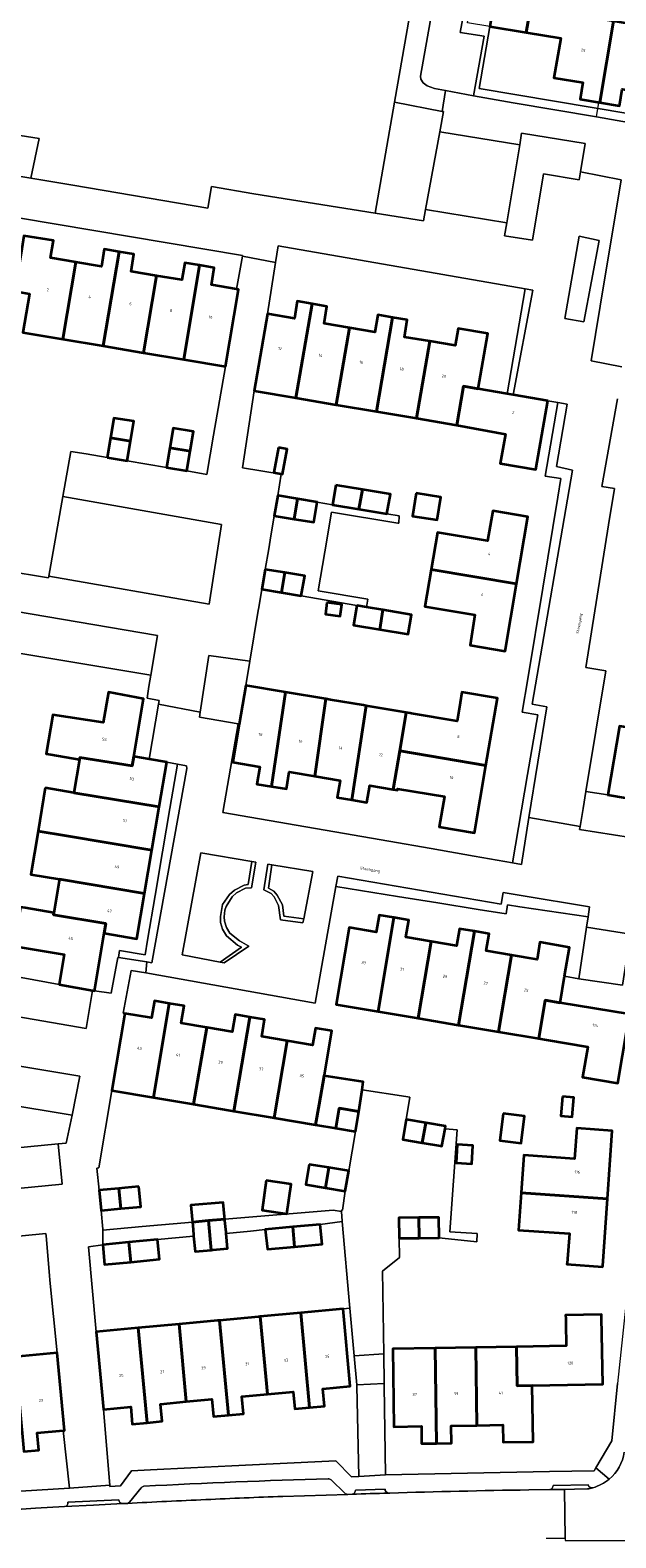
# Model space of a CAD drawing. Header units: metres. Extents: x 197700 to 204338, y 317132 to 325229.
# Tile 1017 of 1056: x 199291 to 199365, y 321498 to 321686. Entities that reach past the tile are written whole.
import ezdxf
from ezdxf.enums import TextEntityAlignment as Align

# ---------------------------------------------------------------- set-up
doc = ezdxf.new("R2010")
doc.units = ezdxf.units.M
for name, color, linetype, lineweight in [('B-WE-GR-BEPLANTING_CULTUUR_BODEMBEDEKKER-GV', 90, 'Continuous', 18), ('B-WE-GR-BEPLANTING_CULTUUR_HEESTERS-GV', 90, 'Continuous', 18), ('B-WE-GR-GROENVOORZIENING-GV', 80, 'Continuous', 18), ('B-WE-IE-TERREINAFSCHEIDING_KUNSTMATIG_HEKWERK-G', 20, 'IE-TERREINAFSCHEIDING-KUNSTMATIG', 18), ('B-WE-OG-BEBOUWING-GV', 7, 'Continuous', 35), ('B-WE-OG-BEBOUWING-T18', 10, 'Continuous', 18), ('B-WE-OG-TERREIN_ERF-GV', 7, 'Continuous', 18), ('B-WE-OG-TOPOGRAFIE-T18', 10, 'Continuous', 18), ('B-WE-VH-VERHARDING_ASFALT-GV', 252, 'Continuous', 18), ('B-WE-VH-VERHARDING_BETONSTRAATSTEEN-GV', 252, 'Continuous', 18), ('B-WE-VH-VERHARDING_TEGEL-GV', 252, 'Continuous', 18)]:
    doc.layers.add(name, color=color, linetype=linetype, lineweight=lineweight)
doc.styles.add('NLCS-ISO-M200-T18', font='NLCS-ISO.ttf', dxfattribs={"height": 0.36})
doc.linetypes.add('IE-TERREINAFSCHEIDING-KUNSTMATIG', pattern='A,4,[82,NLCS.SHX,S=0.75,R=90,X=0,Y=0],4,-2', length=10)

msp = doc.modelspace()

# ---------------------------------------------------------------- linework, layer by layer
at = {"layer": 'B-WE-GR-BEPLANTING_CULTUUR_BODEMBEDEKKER-GV'}
for points in [[(199342.645, 321673.396), (199343.104, 321675.907), (199342.935, 321675.939), (199336.987, 321677.074), (199334.572, 321663.215), (199340.608, 321662.255), (199340.867, 321663.673)], [(199351.003, 321662.011), (199350.73, 321660.378), (199354.212, 321659.821), (199355.621, 321668.151), (199360.047, 321667.393), (199360.217, 321668.397), (199360.814, 321671.931), (199352.874, 321673.201), (199352.633, 321671.759)], [(199360.649, 321649.645), (199362.58, 321659.814), (199360.046, 321660.348), (199358.274, 321650.04)]]:
    msp.add_lwpolyline(points, close=True, dxfattribs=at)
at = {"layer": 'B-WE-GR-BEPLANTING_CULTUUR_HEESTERS-GV'}
msp.add_lwpolyline([(199277.623, 321690.077), (199274.972, 321675.783), (199274.908, 321674.638), (199275.151, 321673.152), (199275.47, 321672.23), (199276.045, 321671.328), (199277.346, 321670.236), (199277.996, 321669.834), (199279.769, 321669.539), (199280.291, 321669.452), (199281.179, 321674.347), (199292.566, 321672.562), (199291.499, 321667.584), (199296.764, 321666.707), (199313.622, 321663.819), (199314.098, 321666.55), (199319.384, 321665.629), (199334.572, 321663.215), (199336.987, 321677.074), (199342.923, 321711.175)], dxfattribs=at)
for points in [[(199342.302, 321692.112), (199340.246, 321680.346), (199340.273, 321679.967), (199340.583, 321679.498), (199341.082, 321679.117), (199341.98, 321678.802), (199343.345, 321678.539), (199346.836, 321677.867), (199348.202, 321685.335), (199345.179, 321685.807), (199346.241, 321691.472)], [(199360.181, 321586.53), (199360.118, 321586.147), (199366.484, 321585.137), (199366.059, 321581.225), (199366.884, 321581.06), (199368.314, 321589.696), (199363.64, 321590.47), (199360.905, 321590.921), (199360.556, 321588.801)], [(199315.177, 321569.582), (199317.831, 321571.463), (199317.344, 321571.703), (199315.992, 321572.861), (199315.468, 321573.677), (199315.224, 321574.53), (199315.224, 321575.286), (199315.48, 321576.779), (199316.357, 321578.016), (199316.978, 321578.564), (199318.172, 321579.21), (199318.673, 321579.29), (199319.162, 321582.173), (199312.763, 321583.24), (199310.421, 321570.48)], [(199321.652, 321581.744), (199321.219, 321578.813), (199321.888, 321578.43), (199322.302, 321577.943), (199322.96, 321576.736), (199323.16, 321575.317), (199325.629, 321574.98), (199326.766, 321580.904)], [(199360.028, 321567.468), (199358.239, 321567.837), (199357.67, 321564.5), (199366.37, 321563.06), (199369.71, 321562.487), (199371.02, 321574.813), (199370.267, 321575.102), (199366.894, 321575.712), (199366.474, 321573.056), (199365.467, 321566.691)], [(199296.682, 321550.436), (199279.293, 321553.333), (199278.405, 321548.331), (199277.845, 321545.179), (199294.912, 321546.845), (199295.949, 321546.946)]]:
    msp.add_lwpolyline(points, close=True, dxfattribs=at)
at = {"layer": 'B-WE-GR-GROENVOORZIENING-GV'}
for points in [[(199315.177, 321569.582), (199315.694, 321569.485), (199318.772, 321571.582), (199317.617, 321572.237), (199316.384, 321573.216), (199315.977, 321573.893), (199315.708, 321574.714), (199315.667, 321575.227), (199315.778, 321576.053), (199315.935, 321576.548), (199316.676, 321577.733), (199317.221, 321578.23), (199318.36, 321578.808), (199319.09, 321578.869), (199319.662, 321582.09), (199319.162, 321582.173), (199318.673, 321579.29), (199318.172, 321579.21), (199316.978, 321578.564), (199316.357, 321578.016), (199315.48, 321576.779), (199315.224, 321575.286), (199315.224, 321574.53), (199315.468, 321573.677), (199315.992, 321572.861), (199317.344, 321571.703), (199317.831, 321571.463)], [(199321.652, 321581.744), (199321.153, 321581.826), (199320.648, 321578.593), (199321.563, 321578.158), (199321.931, 321577.736), (199322.464, 321576.652), (199322.731, 321574.874), (199325.533, 321574.481), (199325.629, 321574.98), (199323.16, 321575.317), (199322.96, 321576.736), (199322.302, 321577.943), (199321.888, 321578.43), (199321.219, 321578.813)]]:
    msp.add_lwpolyline(points, close=True, dxfattribs=at)
at = {"layer": 'B-WE-IE-TERREINAFSCHEIDING_KUNSTMATIG_HEKWERK-G'}
msp.add_lwpolyline([(199362.218, 321675.243), (199362.512, 321677.065)], dxfattribs=at)
at = {"layer": 'B-WE-OG-BEBOUWING-GV'}
for points in [[(199353.459, 321685.803), (199354.48, 321691.74), (199349.9, 321692.49), (199348.9, 321686.57)], [(199353.459, 321685.803), (199357.76, 321685.08), (199356.89, 321680.13), (199360.52, 321679.53), (199360.19, 321677.48), (199362.653, 321677.06), (199364.37, 321687.199), (199358.58, 321688.17), (199359.06, 321690.99), (199354.48, 321691.74)], [(199362.653, 321677.06), (199365.12, 321676.64), (199365.46, 321678.7), (199368.929, 321678.115), (199370.32, 321686.2), (199364.37, 321687.199)], [(199297.16, 321657.095), (199293.98, 321657.63), (199294.34, 321659.78), (199290.65, 321660.39), (199290.292, 321658.231), (199289.5, 321653.45), (199291.344, 321653.137), (199290.511, 321648.296), (199295.53, 321647.455)], [(199297.16, 321657.095), (199295.53, 321647.455), (199300.57, 321646.61), (199302.56, 321658.393), (199300.7, 321658.71), (199300.34, 321656.56)], [(199300.57, 321646.61), (199305.59, 321645.769), (199307.209, 321655.397), (199304.04, 321655.93), (199304.4, 321658.08), (199302.56, 321658.393)], [(199312.61, 321656.693), (199310.76, 321657), (199310.4, 321654.86), (199307.209, 321655.397), (199305.59, 321645.769), (199310.629, 321644.925)], [(199315.85, 321644.05), (199317.48, 321653.67), (199317.218, 321653.714), (199314.1, 321654.24), (199314.44, 321656.39), (199312.61, 321656.693), (199310.629, 321644.925)], [(199326.68, 321651.874), (199324.82, 321652.19), (199324.47, 321650.05), (199321.1, 321650.62), (199319.44, 321640.99), (199324.639, 321640.114)], [(199324.639, 321640.114), (199329.669, 321639.266), (199331.349, 321648.885), (199328.17, 321649.42), (199328.53, 321651.56), (199326.68, 321651.874)], [(199334.709, 321638.417), (199336.74, 321650.174), (199334.89, 321650.49), (199334.53, 321648.35), (199331.349, 321648.885), (199329.669, 321639.266)], [(199336.74, 321650.174), (199334.709, 321638.417), (199339.74, 321637.569), (199341.391, 321647.196), (199338.22, 321647.73), (199338.58, 321649.86)], [(199341.391, 321647.196), (199339.74, 321637.569), (199344.776, 321636.72), (199345.587, 321641.567), (199347.44, 321641.25), (199348.63, 321648.17), (199344.93, 321648.79), (199344.57, 321646.66)], [(199356.13, 321639.77), (199351.805, 321640.504), (199351.06, 321640.631), (199347.44, 321641.25), (199345.587, 321641.567), (199344.776, 321636.72), (199344.774, 321636.708), (199350.867, 321635.587), (199350.193, 321631.921), (199350.25, 321631.91), (199354.66, 321631.18)], [(199301.48, 321635.14), (199303.989, 321634.72), (199304.41, 321637.19), (199301.9, 321637.6)], [(199311.42, 321633.45), (199311.84, 321635.91), (199309.32, 321636.35), (199308.899, 321633.88)], [(199301.06, 321632.68), (199303.57, 321632.26), (199303.989, 321634.72), (199301.48, 321635.14)], [(199308.899, 321633.88), (199308.48, 321631.42), (199311, 321630.99), (199311.42, 321633.45)], [(199322.469, 321633.901), (199321.882, 321630.807), (199322.968, 321630.601), (199323.555, 321633.695)], [(199329.65, 321629.22), (199329.24, 321626.76), (199332.521, 321626.21), (199332.965, 321628.665)], [(199332.965, 321628.665), (199332.521, 321626.21), (199336.04, 321625.62), (199336.46, 321628.08)], [(199339.686, 321628.201), (199339.245, 321625.344), (199342.32, 321624.869), (199342.761, 321627.726)], [(199322.38, 321627.9), (199321.95, 321625.38), (199324.419, 321624.975), (199324.85, 321627.489)], [(199324.419, 321624.975), (199326.89, 321624.57), (199327.31, 321627.08), (199324.85, 321627.489)], [(199341.563, 321618.656), (199352.245, 321616.859), (199353.66, 321625.26), (199349.28, 321626.01), (199348.61, 321622.24), (199342.35, 321623.29)], [(199322.855, 321615.769), (199323.281, 321618.276), (199320.82, 321618.68), (199320.38, 321616.19)], [(199322.855, 321615.769), (199325.32, 321615.35), (199325.75, 321617.87), (199323.281, 321618.276)], [(199352.245, 321616.859), (199341.563, 321618.656), (199340.78, 321614.04), (199347.04, 321612.99), (199346.42, 321609.2), (199350.83, 321608.46)], [(199328.539, 321614.521), (199328.351, 321613.062), (199330.191, 321612.824), (199330.379, 321614.284)], [(199332.29, 321614.17), (199331.87, 321611.7), (199335.127, 321611.169), (199335.525, 321613.618), (199333.473, 321613.968)], [(199335.127, 321611.169), (199338.68, 321610.59), (199339.09, 321613.01), (199335.525, 321613.618)], [(199317.569, 321599.327), (199316.76, 321594.57), (199320.14, 321594), (199319.77, 321591.84), (199321.615, 321591.536), (199323.364, 321603.322), (199318.39, 321604.16)], [(199294.012, 321595.515), (199297.6, 321594.91), (199297.645, 321595.176), (199304.2, 321594.097), (199304.4, 321595.281), (199305.62, 321602.49), (199301.21, 321603.31), (199300.55, 321599.54), (199294.27, 321600.5), (199293.45, 321595.61)], [(199327.006, 321592.835), (199328.395, 321602.475), (199323.364, 321603.322), (199321.615, 321591.536), (199323.47, 321591.23), (199323.83, 321593.37)], [(199328.395, 321602.475), (199327.006, 321592.835), (199330.18, 321592.3), (199329.82, 321590.16), (199331.664, 321589.845), (199333.435, 321601.627), (199333.1, 321601.683), (199328.987, 321602.375)], [(199338.44, 321600.784), (199337.634, 321595.992), (199348.416, 321594.165), (199349.84, 321602.57), (199345.41, 321603.31), (199345.185, 321601.983), (199344.804, 321599.68), (199339.104, 321600.659), (199338.95, 321600.69), (199338.7, 321600.74)], [(199336.823, 321591.168), (199337.634, 321595.992), (199338.44, 321600.784), (199338.429, 321600.786), (199333.699, 321601.583), (199333.435, 321601.627), (199331.664, 321589.845), (199333.51, 321589.53), (199333.88, 321591.67)], [(199375.034, 321593.508), (199375.538, 321596.314), (199369.381, 321597.42), (199369.53, 321598.31), (199365.1, 321599.07), (199363.644, 321590.492), (199363.64, 321590.47), (199368.314, 321589.696), (199372.34, 321589.03), (199374.175, 321588.726)], [(199297.6, 321594.91), (199296.901, 321590.749), (199307.576, 321588.995), (199308.526, 321594.579), (199306.31, 321594.956), (199304.4, 321595.281), (199304.2, 321594.097), (199297.645, 321595.176)], [(199336.823, 321591.168), (199337.34, 321591.08), (199337.37, 321591.26), (199343.21, 321590.27), (199342.57, 321586.49), (199346.99, 321585.75), (199348.416, 321594.165), (199337.634, 321595.992)], [(199293.317, 321591.346), (199292.418, 321585.951), (199295.994, 321585.355), (199306.652, 321583.57), (199307.576, 321588.995), (199296.901, 321590.749)], [(199295.994, 321585.355), (199292.418, 321585.951), (199291.516, 321580.537), (199295.084, 321579.942), (199305.728, 321578.141), (199306.652, 321583.57)], [(199295.084, 321579.942), (199294.38, 321575.75), (199294.335, 321575.484), (199300.878, 321574.394), (199300.678, 321573.196), (199304.768, 321572.5), (199305.728, 321578.141)], [(199295.056, 321566.775), (199299.213, 321566.024), (199299.47, 321565.98), (199300.678, 321573.196), (199300.878, 321574.394), (199294.335, 321575.484), (199294.38, 321575.75), (199290.817, 321576.344), (199290.24, 321576.44), (199289.42, 321571.56), (199295.7, 321570.51)], [(199334.916, 321563.399), (199336.904, 321575.14), (199335.06, 321575.45), (199334.69, 321573.31), (199331.3, 321573.89), (199329.69, 321564.28)], [(199334.916, 321563.399), (199339.945, 321562.551), (199341.564, 321572.139), (199338.38, 321572.68), (199338.75, 321574.83), (199336.904, 321575.14)], [(199346.963, 321573.435), (199345.11, 321573.75), (199344.74, 321571.6), (199341.564, 321572.139), (199339.945, 321562.551), (199344.974, 321561.703)], [(199349.997, 321560.857), (199351.616, 321570.442), (199348.45, 321570.98), (199348.81, 321573.12), (199346.963, 321573.435), (199344.974, 321561.703)], [(199351.616, 321570.442), (199349.997, 321560.857), (199355.022, 321560.01), (199355.825, 321564.805), (199357.67, 321564.5), (199358.239, 321567.837), (199358.85, 321571.42), (199355.16, 321572.05), (199354.8, 321569.9)], [(199308.824, 321564.411), (199306.98, 321564.72), (199306.62, 321562.59), (199303.25, 321563.16), (199301.64, 321553.54), (199306.848, 321552.659)], [(199308.824, 321564.411), (199306.848, 321552.659), (199311.867, 321551.81), (199313.504, 321561.419), (199310.32, 321561.96), (199310.68, 321564.1)], [(199357.67, 321564.5), (199355.825, 321564.805), (199355.022, 321560.01), (199355.978, 321559.849), (199361.13, 321558.98), (199360.49, 321555.19), (199364.91, 321554.45), (199366.078, 321561.34), (199366.37, 321563.06)], [(199318.874, 321562.713), (199317.04, 321563.02), (199316.68, 321560.88), (199313.504, 321561.419), (199311.867, 321551.81), (199316.441, 321551.037), (199316.896, 321550.96)], [(199321.934, 321550.108), (199323.564, 321559.719), (199320.38, 321560.26), (199320.74, 321562.4), (199318.874, 321562.713), (199316.896, 321550.96)], [(199323.564, 321559.719), (199321.934, 321550.108), (199327.109, 321549.233), (199327.553, 321551.763), (199328.182, 321555.345), (199328.208, 321555.494), (199329.13, 321560.99), (199327.09, 321561.33), (199326.74, 321559.18)], [(199327.553, 321551.763), (199327.109, 321549.233), (199329.625, 321548.807), (199330.047, 321551.329), (199332.51, 321550.9), (199332.917, 321553.606), (199333.068, 321554.611), (199328.182, 321555.345)], [(199357.977, 321552.781), (199357.764, 321550.358), (199359.181, 321550.234), (199359.394, 321552.656)], [(199330.047, 321551.329), (199329.625, 321548.807), (199332.09, 321548.39), (199332.51, 321550.9)], [(199340.896, 321549.484), (199338.42, 321549.91), (199338, 321547.39), (199340.445, 321546.982)], [(199340.896, 321549.484), (199340.445, 321546.982), (199342.748, 321546.597), (199342.91, 321546.57), (199343.299, 321548.721), (199343.36, 321549.06)], [(199350.545, 321550.652), (199350.143, 321547.276), (199352.826, 321546.949), (199353.228, 321550.325)], [(199363.6, 321539.989), (199364.2, 321548.49), (199359.77, 321548.81), (199359.49, 321544.99), (199353.15, 321545.44), (199352.824, 321540.739)], [(199344.821, 321546.767), (199344.691, 321544.482), (199346.662, 321544.37), (199346.791, 321546.655)], [(199326.31, 321544.29), (199325.9, 321541.77), (199328.349, 321541.363), (199328.776, 321543.881)], [(199330.83, 321540.95), (199331.25, 321543.47), (199328.776, 321543.881), (199328.349, 321541.363)], [(199305.032, 321541.524), (199303.251, 321541.356), (199302.531, 321541.288), (199302.778, 321538.754), (199305.262, 321538.994)], [(199320.955, 321542.258), (199320.425, 321538.56), (199323.511, 321538.118), (199324.041, 321541.816)], [(199302.778, 321538.754), (199302.531, 321541.288), (199300.05, 321541.054), (199300.29, 321538.514)], [(199363.6, 321539.989), (199352.824, 321540.739), (199352.5, 321536.06), (199358.84, 321535.63), (199358.55, 321531.933), (199358.54, 321531.81), (199363, 321531.48), (199363.01, 321531.62)], [(199315.736, 321537.764), (199315.573, 321539.543), (199311.515, 321539.17), (199311.679, 321537.391), (199311.708, 321537.079), (199313.737, 321537.265), (199315.765, 321537.451)], [(199311.708, 321537.079), (199311.791, 321536.165), (199311.858, 321535.436), (199311.87, 321535.304), (199312.046, 321533.393), (199314.075, 321533.579), (199313.737, 321537.265)], [(199315.848, 321536.541), (199315.782, 321537.262), (199315.765, 321537.451), (199313.737, 321537.265), (199314.075, 321533.579), (199314.283, 321533.598), (199316.103, 321533.765), (199315.931, 321535.63), (199315.915, 321535.808)], [(199324.282, 321536.467), (199320.82, 321536.14), (199321.09, 321533.68), (199324.488, 321533.997)], [(199324.488, 321533.997), (199327.95, 321534.32), (199327.7, 321536.79), (199324.282, 321536.467)], [(199340.05, 321535.08), (199340.01, 321537.63), (199337.51, 321537.6), (199337.55, 321535.05)], [(199342.522, 321535.11), (199342.55, 321535.11), (199342.51, 321537.66), (199342.468, 321537.659), (199340.01, 321537.63), (199340.05, 321535.08)], [(199300.51, 321534.23), (199300.73, 321531.77), (199304, 321532.079), (199303.782, 321534.545)], [(199303.782, 321534.545), (199304, 321532.079), (199307.61, 321532.42), (199307.37, 321534.89)], [(199310.939, 321514.629), (199314.16, 321514.93), (199314.36, 321512.77), (199316.219, 321512.944), (199315.11, 321524.79), (199314.867, 321524.767), (199310.04, 321524.313)], [(199321.099, 321515.57), (199320.2, 321525.268), (199319.959, 321525.245), (199315.11, 321524.79), (199316.219, 321512.944), (199318.09, 321513.12), (199317.89, 321515.27)], [(199320.2, 321525.268), (199321.099, 321515.57), (199324.3, 321515.87), (199324.51, 321513.71), (199326.37, 321513.885), (199325.28, 321525.745)], [(199325.28, 321525.745), (199326.37, 321513.885), (199328.23, 321514.06), (199328.03, 321516.22), (199331.45, 321516.54), (199330.55, 321526.24)], [(199352.25, 321521.491), (199352.33, 321516.598), (199354.2, 321516.63), (199363.009, 321516.818), (199362.867, 321525.084), (199362.86, 321525.5), (199358.37, 321525.44), (199358.378, 321525.002), (199358.385, 321524.622), (199358.388, 321524.449), (199358.44, 321521.6)], [(199306.069, 321511.99), (199304.95, 321523.835), (199299.68, 321523.34), (199300.59, 321513.66), (199304, 321513.98), (199304.2, 321511.81)], [(199304.95, 321523.835), (199306.069, 321511.99), (199307.93, 321512.17), (199307.73, 321514.33), (199310.939, 321514.629), (199310.04, 321524.313)], [(199295.563, 321511.005), (199295.73, 321511.02), (199294.82, 321520.71), (199289.56, 321520.215), (199290.659, 321508.375), (199292.52, 321508.55), (199292.32, 321510.71)], [(199342.06, 321521.313), (199336.76, 321521.22), (199336.91, 321511.49), (199340.34, 321511.54), (199340.37, 321509.38), (199342.24, 321509.41)], [(199347.29, 321511.66), (199347.16, 321521.402), (199342.06, 321521.313), (199342.24, 321509.41), (199344.11, 321509.44), (199344.07, 321511.61)], [(199347.16, 321521.402), (199347.29, 321511.66), (199350.52, 321511.71), (199350.56, 321509.55), (199354.3, 321509.62), (199354.2, 321516.63), (199352.33, 321516.598), (199352.25, 321521.491)]]:
    msp.add_lwpolyline(points, close=True, dxfattribs=at)
at = {"layer": 'B-WE-OG-TERREIN_ERF-GV'}
for points in [[(199408.477, 321667.512), (199408.616, 321667.489), (199408.776, 321668.49), (199347.58, 321678.81), (199348.9, 321686.57), (199346.11, 321687.02), (199347.14, 321694), (199343.86, 321694.53), (199348.47, 321721.32), (199348.272, 321721.365), (199347.441, 321721.528), (199342.302, 321692.112), (199346.241, 321691.472), (199345.179, 321685.807), (199348.202, 321685.335), (199346.836, 321677.867), (199351.81, 321676.998), (199362.218, 321675.243), (199368.11, 321674.227), (199380.016, 321672.237)], [(199290.292, 321658.231), (199290.65, 321660.39), (199294.34, 321659.78), (199293.98, 321657.63), (199297.16, 321657.095), (199300.34, 321656.56), (199300.7, 321658.71), (199302.56, 321658.393), (199304.4, 321658.08), (199304.04, 321655.93), (199307.209, 321655.397), (199310.4, 321654.86), (199310.76, 321657), (199312.61, 321656.693), (199314.44, 321656.39), (199314.1, 321654.24), (199317.218, 321653.714), (199317.977, 321657.824), (199317.996, 321657.928), (199289.984, 321662.634), (199289.29, 321658.39)], [(199347.44, 321641.25), (199351.06, 321640.631), (199353.302, 321653.752), (199322.449, 321659.135), (199322.115, 321657.029), (199321.1, 321650.62), (199324.47, 321650.05), (199324.82, 321652.19), (199326.68, 321651.874), (199328.53, 321651.56), (199328.17, 321649.42), (199331.349, 321648.885), (199334.53, 321648.35), (199334.89, 321650.49), (199336.74, 321650.174), (199338.58, 321649.86), (199338.22, 321647.73), (199341.391, 321647.196), (199344.57, 321646.66), (199344.93, 321648.79), (199348.63, 321648.17)], [(199351.06, 321640.631), (199351.805, 321640.504), (199354.275, 321653.582), (199353.302, 321653.752)], [(199315.506, 321588.266), (199325.909, 321586.483), (199330.735, 321585.655), (199336.287, 321584.703), (199341.564, 321583.776), (199346.939, 321582.831), (199351.729, 321581.989), (199353.625, 321593.047), (199354.9, 321600.48), (199352.94, 321600.82), (199353.631, 321604.977), (199355.513, 321616.309), (199357.403, 321627.688), (199357.79, 321630.02), (199355.83, 321630.33), (199357.417, 321639.552), (199356.13, 321639.77), (199354.66, 321631.18), (199350.25, 321631.91), (199350.193, 321631.921), (199350.867, 321635.587), (199344.774, 321636.708), (199344.776, 321636.72), (199339.74, 321637.569), (199334.709, 321638.417), (199329.669, 321639.266), (199324.639, 321640.114), (199319.44, 321640.99), (199317.989, 321631.356), (199322.802, 321630.565), (199322.38, 321627.9), (199324.85, 321627.489), (199327.31, 321627.08), (199329.24, 321626.76), (199329.65, 321629.22), (199332.965, 321628.665), (199336.46, 321628.08), (199336.04, 321625.62), (199337.569, 321625.364), (199337.5, 321624.469), (199337.405, 321624.466), (199329.121, 321625.833), (199328.288, 321620.889), (199327.444, 321616.011), (199333.641, 321614.957), (199333.473, 321613.968), (199335.525, 321613.618), (199339.09, 321613.01), (199338.68, 321610.59), (199335.127, 321611.169), (199331.87, 321611.7), (199332.29, 321614.17), (199325.32, 321615.35), (199322.855, 321615.769), (199320.38, 321616.19), (199320, 321613.892), (199319.944, 321613.552), (199318.891, 321607.186), (199318.39, 321604.16), (199323.364, 321603.322), (199328.395, 321602.475), (199328.987, 321602.375), (199333.1, 321601.683), (199333.435, 321601.627), (199333.699, 321601.583), (199338.429, 321600.786), (199338.44, 321600.784), (199338.7, 321600.74), (199338.95, 321600.69), (199339.104, 321600.659), (199344.804, 321599.68), (199345.185, 321601.983), (199345.41, 321603.31), (199349.84, 321602.57), (199348.416, 321594.165), (199346.99, 321585.75), (199342.57, 321586.49), (199343.21, 321590.27), (199337.37, 321591.26), (199337.34, 321591.08), (199336.823, 321591.168), (199333.88, 321591.67), (199333.51, 321589.53), (199331.664, 321589.845), (199329.82, 321590.16), (199330.18, 321592.3), (199327.006, 321592.835), (199323.83, 321593.37), (199323.47, 321591.23), (199321.615, 321591.536), (199319.77, 321591.84), (199320.14, 321594), (199316.76, 321594.57), (199317.569, 321599.327), (199317.428, 321599.352)], [(199351.729, 321581.989), (199352.841, 321581.794), (199353.784, 321587.659), (199356.007, 321601.491), (199354.173, 321601.847), (199359.242, 321631.1), (199357.243, 321631.545), (199358.583, 321639.354), (199357.417, 321639.552), (199355.83, 321630.33), (199357.79, 321630.02), (199357.403, 321627.688), (199355.513, 321616.309), (199353.631, 321604.977), (199352.94, 321600.82), (199354.9, 321600.48), (199353.625, 321593.047)], [(199322.469, 321633.901), (199323.555, 321633.695), (199322.968, 321630.601), (199321.882, 321630.807)], [(199339.686, 321628.201), (199342.761, 321627.726), (199342.32, 321624.869), (199339.245, 321625.344)], [(199350.83, 321608.46), (199346.42, 321609.2), (199347.04, 321612.99), (199340.78, 321614.04), (199341.563, 321618.656), (199342.35, 321623.29), (199348.61, 321622.24), (199349.28, 321626.01), (199353.66, 321625.26), (199352.245, 321616.859)], [(199328.539, 321614.521), (199330.379, 321614.284), (199330.191, 321612.824), (199328.351, 321613.062)], [(199305.8, 321570.5), (199306.109, 321572.32), (199307.061, 321577.916), (199307.984, 321583.347), (199308.907, 321588.776), (199309.849, 321594.314), (199308.526, 321594.579), (199307.576, 321588.995), (199306.652, 321583.57), (199305.728, 321578.141), (199304.768, 321572.5), (199300.678, 321573.196), (199299.47, 321565.98), (199301.554, 321565.704), (199302.374, 321570.163), (199302.464, 321570.149), (199302.61, 321571.03)], [(199306.109, 321572.32), (199305.8, 321570.5), (199302.61, 321571.03), (199302.464, 321570.149), (199306.016, 321569.592), (199306.634, 321569.495), (199311.002, 321593.765), (199310.955, 321594.101), (199309.849, 321594.314), (199308.907, 321588.776), (199307.984, 321583.347), (199307.061, 321577.916)], [(199361.184, 321575.228), (199361.373, 321576.502), (199352.813, 321577.924), (199350.547, 321578.3), (199350.322, 321576.811), (199329.886, 321580.336), (199329.651, 321579.02), (199337.351, 321577.782), (199342.38, 321576.974), (199347.425, 321576.163), (199350.93, 321575.6), (199351.12, 321576.74), (199352.639, 321576.498)], [(199301.64, 321553.54), (199300.001, 321543.855), (199299.75, 321543.83), (199300.05, 321541.054), (199302.531, 321541.288), (199303.251, 321541.356), (199305.032, 321541.524), (199305.262, 321538.994), (199302.778, 321538.754), (199300.29, 321538.514), (199300.518, 321536.198), (199300.517, 321536.044), (199305.445, 321536.506), (199311.708, 321537.079), (199311.679, 321537.391), (199311.515, 321539.17), (199315.573, 321539.543), (199315.736, 321537.764), (199315.765, 321537.451), (199329.309, 321538.566), (199330.356, 321538.393), (199330.344, 321538.573), (199330.496, 321538.547), (199330.83, 321540.95), (199328.349, 321541.363), (199325.9, 321541.77), (199326.31, 321544.29), (199328.776, 321543.881), (199331.25, 321543.47), (199331.67, 321545.93), (199332.09, 321548.39), (199329.625, 321548.807), (199327.109, 321549.233), (199321.934, 321550.108), (199316.896, 321550.96), (199316.441, 321551.037), (199311.867, 321551.81), (199306.848, 321552.659)], [(199357.977, 321552.781), (199359.394, 321552.656), (199359.181, 321550.234), (199357.764, 321550.358)], [(199350.545, 321550.652), (199353.228, 321550.325), (199352.826, 321546.949), (199350.143, 321547.276)], [(199358.55, 321531.933), (199358.84, 321535.63), (199352.5, 321536.06), (199352.824, 321540.739), (199353.15, 321545.44), (199359.49, 321544.99), (199359.77, 321548.81), (199364.2, 321548.49), (199363.6, 321539.989), (199363.01, 321531.62), (199363, 321531.48), (199358.54, 321531.81)], [(199344.821, 321546.767), (199346.791, 321546.655), (199346.662, 321544.37), (199344.691, 321544.482)], [(199320.955, 321542.258), (199324.041, 321541.816), (199323.511, 321538.118), (199320.425, 321538.56)], [(199300.51, 321534.23), (199298.709, 321533.986), (199299.68, 321523.34), (199304.95, 321523.835), (199310.04, 321524.313), (199314.867, 321524.767), (199315.11, 321524.79), (199319.959, 321525.245), (199320.2, 321525.268), (199325.28, 321525.745), (199330.55, 321526.24), (199331.408, 321526.307), (199330.44, 321537.135), (199327.7, 321536.79), (199327.95, 321534.32), (199324.488, 321533.997), (199321.09, 321533.68), (199320.82, 321536.14), (199318.978, 321535.959), (199315.931, 321535.63), (199316.103, 321533.765), (199314.283, 321533.598), (199314.075, 321533.579), (199312.046, 321533.393), (199311.87, 321535.304), (199307.37, 321534.89), (199307.61, 321532.42), (199304, 321532.079), (199300.73, 321531.77)], [(199332.514, 321505.261), (199332.279, 321516.553), (199332.262, 321516.746), (199331.938, 321520.371), (199331.408, 321526.307), (199330.55, 321526.24), (199331.45, 321516.54), (199328.03, 321516.22), (199328.23, 321514.06), (199326.37, 321513.885), (199324.51, 321513.71), (199324.3, 321515.87), (199321.099, 321515.57), (199317.89, 321515.27), (199318.09, 321513.12), (199316.219, 321512.944), (199314.36, 321512.77), (199314.16, 321514.93), (199310.939, 321514.629), (199307.73, 321514.33), (199307.93, 321512.17), (199306.069, 321511.99), (199304.2, 321511.81), (199304, 321513.98), (199300.59, 321513.66), (199301.373, 321504.166), (199301.387, 321504.007), (199302.733, 321504.114), (199304.117, 321505.976), (199306.463, 321506.091), (199311.536, 321506.34), (199316.642, 321506.591), (199321.828, 321506.845), (199329.645, 321507.228), (199331.599, 321505.221)], [(199347.29, 321511.66), (199344.07, 321511.61), (199344.11, 321509.44), (199342.24, 321509.41), (199340.37, 321509.38), (199340.34, 321511.54), (199336.91, 321511.49), (199336.76, 321521.22), (199342.06, 321521.313), (199347.16, 321521.402), (199352.25, 321521.491), (199358.44, 321521.6), (199358.388, 321524.449), (199358.385, 321524.622), (199358.378, 321525.002), (199358.37, 321525.44), (199362.86, 321525.5), (199362.867, 321525.084), (199363.009, 321516.818), (199354.2, 321516.63), (199354.3, 321509.62), (199350.56, 321509.55), (199350.52, 321511.71)]]:
    msp.add_lwpolyline(points, close=True, dxfattribs=at)
for points in [[(199348.9, 321686.57), (199347.58, 321678.81), (199408.776, 321668.49), (199409.401, 321672.413), (199419.634, 321670.713), (199420.563, 321675.793), (199420.61, 321676.229), (199421.152, 321679.517), (199421.603, 321682.256), (199426.822, 321681.372), (199430.021, 321703.275)], [(199365.12, 321676.64), (199362.653, 321677.06), (199360.19, 321677.48), (199360.52, 321679.53), (199356.89, 321680.13), (199357.76, 321685.08), (199353.459, 321685.803), (199348.9, 321686.57)], [(199365.328, 321667.375), (199364.195, 321660.604), (199363.24, 321654.897), (199361.545, 321644.761), (199365.419, 321644.008)], [(199288.201, 321618.525), (199293.738, 321617.605), (199293.779, 321617.841), (199295.53, 321627.793), (199296.519, 321633.41), (199298.439, 321633.114), (199301.06, 321632.68), (199301.48, 321635.14), (199301.9, 321637.6), (199304.41, 321637.19), (199303.989, 321634.72), (199303.57, 321632.26), (199306.025, 321631.84), (199308.48, 321631.42), (199308.899, 321633.88), (199309.32, 321636.35), (199311.84, 321635.91), (199311.42, 321633.45), (199311, 321630.99), (199313.509, 321630.555), (199314.362, 321635.472), (199315.85, 321644.05), (199310.629, 321644.925), (199305.59, 321645.769), (199300.57, 321646.61), (199295.53, 321647.455), (199290.511, 321648.296)], [(199364.838, 321639.997), (199362.919, 321629.04), (199364.469, 321628.796), (199363.739, 321624.252), (199360.894, 321606.416), (199363.39, 321605.994), (199360.905, 321590.921), (199363.64, 321590.47), (199363.644, 321590.492), (199365.1, 321599.07)], [(199290.817, 321576.344), (199294.38, 321575.75), (199295.084, 321579.942), (199291.516, 321580.537), (199292.418, 321585.951), (199293.317, 321591.346), (199296.901, 321590.749), (199297.6, 321594.91), (199294.012, 321595.515), (199293.45, 321595.61), (199294.27, 321600.5), (199300.55, 321599.54), (199301.21, 321603.31), (199305.62, 321602.49), (199304.4, 321595.281), (199306.31, 321594.956), (199307.472, 321601.842), (199307.544, 321602.269), (199306.043, 321602.561), (199306.287, 321604.026), (199306.524, 321605.447), (199286.736, 321608.75)], [(199364.91, 321554.45), (199360.49, 321555.19), (199361.13, 321558.98), (199355.978, 321559.849), (199355.022, 321560.01), (199349.997, 321560.857), (199344.974, 321561.703), (199339.945, 321562.551), (199334.916, 321563.399), (199329.69, 321564.28), (199331.3, 321573.89), (199334.69, 321573.31), (199335.06, 321575.45), (199336.904, 321575.14), (199338.75, 321574.83), (199338.38, 321572.68), (199341.564, 321572.139), (199344.74, 321571.6), (199345.11, 321573.75), (199346.963, 321573.435), (199348.81, 321573.12), (199348.45, 321570.98), (199351.616, 321570.442), (199354.8, 321569.9), (199355.16, 321572.05), (199358.85, 321571.42), (199358.239, 321567.837), (199360.028, 321567.468), (199360.994, 321573.954), (199361.184, 321575.228), (199352.639, 321576.498), (199351.12, 321576.74), (199350.93, 321575.6), (199347.425, 321576.163), (199342.38, 321576.974), (199337.351, 321577.782), (199329.651, 321579.02), (199327.047, 321564.429), (199305.891, 321568.221), (199304.07, 321568.547), (199303.067, 321563.191), (199303.25, 321563.16), (199306.62, 321562.59), (199306.98, 321564.72), (199308.824, 321564.411), (199310.68, 321564.1), (199310.32, 321561.96), (199313.504, 321561.419), (199316.68, 321560.88), (199317.04, 321563.02), (199318.874, 321562.713), (199320.74, 321562.4), (199320.38, 321560.26), (199323.564, 321559.719), (199326.74, 321559.18), (199327.09, 321561.33), (199329.13, 321560.99), (199328.208, 321555.494), (199328.182, 321555.345), (199333.068, 321554.611), (199332.917, 321553.606), (199338.378, 321552.785), (199338.902, 321552.688), (199338.42, 321549.91), (199340.896, 321549.484), (199343.36, 321549.06), (199343.299, 321548.721), (199344.805, 321548.614), (199343.916, 321535.844), (199347.3, 321535.645), (199347.259, 321534.614), (199342.944, 321535.077), (199342.55, 321535.11), (199342.522, 321535.11), (199340.05, 321535.08), (199337.55, 321535.05), (199337.599, 321532.626), (199335.469, 321530.95), (199335.632, 321520.587), (199335.689, 321516.896), (199335.694, 321516.607), (199335.869, 321505.455), (199356.362, 321505.897), (199361.944, 321505.959), (199362.163, 321506.332), (199364.146, 321509.706), (199364.842, 321516.881)], [(199281.892, 321569.209), (199295.056, 321566.775), (199295.7, 321570.51), (199289.42, 321571.56)], [(199289.56, 321520.215), (199294.82, 321520.71), (199293.907, 321529.818), (199293.856, 321530.387), (199293.413, 321535.368), (199293.39, 321535.63), (199278.12, 321534.16)], [(199284.726, 321503.107), (199296.36, 321503.79), (199295.563, 321511.005), (199292.32, 321510.71), (199292.52, 321508.55), (199290.659, 321508.375)]]:
    msp.add_lwpolyline(points, dxfattribs=at)
at = {"layer": 'B-WE-VH-VERHARDING_ASFALT-GV'}
for points in [[(199303.582, 321501.91), (199302.97, 321501.88), (199299.353, 321501.694), (199295.736, 321501.501), (199292.111, 321501.3)], [(199331.67, 321503.049), (199331.134, 321503.033), (199323.003, 321502.783)], [(199336.414, 321503.202), (199336.227, 321503.196)], [(199355.927, 321497.554), (199358.322, 321497.564), (199358.247, 321503.662), (199356.383, 321503.632), (199353.752, 321503.59)]]:
    msp.add_lwpolyline(points, dxfattribs=at)
for points in [[(199313.4, 321502.376, 0.001442), (199303.582, 321501.91)], [(199323.003, 321502.783, 0.0030189), (199313.4, 321502.376)], [(199336.227, 321503.196, 0.0010749), (199331.67, 321503.049)], [(199353.752, 321503.59, 0.0038125), (199336.414, 321503.202)], [(199292.111, 321501.3, 0.0011758), (199282.787, 321500.757)]]:
    msp.add_lwpolyline(points, format="xyb", dxfattribs=at)
at = {"layer": 'B-WE-VH-VERHARDING_BETONSTRAATSTEEN-GV'}
for points in [[(199342.923, 321711.175), (199336.987, 321677.074), (199342.935, 321675.939), (199343.345, 321678.539), (199341.98, 321678.802), (199341.082, 321679.117), (199340.583, 321679.498), (199340.273, 321679.967), (199340.246, 321680.346), (199342.302, 321692.112)], [(199368.11, 321674.227), (199362.218, 321675.243), (199351.81, 321676.998), (199346.836, 321677.867), (199343.345, 321678.539), (199342.935, 321675.939), (199343.104, 321675.907), (199342.645, 321673.396), (199352.633, 321671.759), (199352.874, 321673.201), (199360.814, 321671.931), (199360.217, 321668.397), (199365.328, 321667.375)], [(199365.419, 321644.008), (199361.545, 321644.761), (199363.24, 321654.897), (199364.195, 321660.604), (199365.328, 321667.375), (199360.217, 321668.397), (199360.047, 321667.393), (199355.621, 321668.151), (199354.212, 321659.821), (199350.73, 321660.378), (199351.003, 321662.011), (199340.867, 321663.673), (199340.608, 321662.255), (199334.572, 321663.215), (199319.384, 321665.629), (199314.098, 321666.55), (199313.622, 321663.819), (199296.764, 321666.707), (199291.499, 321667.584), (199280.291, 321669.452)], [(199289.984, 321662.634), (199317.996, 321657.928), (199317.977, 321657.824), (199322.115, 321657.029), (199322.449, 321659.135), (199353.302, 321653.752), (199354.275, 321653.582), (199351.805, 321640.504), (199356.13, 321639.77), (199357.417, 321639.552), (199358.583, 321639.354), (199357.243, 321631.545), (199359.242, 321631.1), (199354.173, 321601.847), (199356.007, 321601.491), (199353.784, 321587.659), (199360.181, 321586.53), (199360.556, 321588.801), (199360.905, 321590.921), (199363.39, 321605.994), (199360.894, 321606.416), (199363.739, 321624.252), (199364.469, 321628.796), (199362.919, 321629.04), (199364.838, 321639.997)], [(199287.48, 321613.785), (199307.351, 321610.399), (199306.524, 321605.447), (199306.287, 321604.026), (199306.043, 321602.561), (199307.544, 321602.269), (199307.472, 321601.842), (199312.682, 321600.833), (199313.751, 321607.895), (199318.891, 321607.186), (199319.944, 321613.552), (199320, 321613.892), (199320.38, 321616.19), (199320.82, 321618.68), (199321.251, 321621.234), (199321.525, 321622.858), (199321.559, 321623.062), (199321.95, 321625.38), (199322.38, 321627.9), (199322.802, 321630.565), (199317.989, 321631.356), (199319.44, 321640.99), (199321.1, 321650.62), (199322.115, 321657.029), (199317.977, 321657.824), (199317.218, 321653.714), (199317.48, 321653.67), (199315.85, 321644.05), (199314.362, 321635.472), (199313.509, 321630.555), (199311, 321630.99), (199308.48, 321631.42), (199306.025, 321631.84), (199303.57, 321632.26), (199301.06, 321632.68), (199298.439, 321633.114), (199296.519, 321633.41), (199295.53, 321627.793), (199315.371, 321624.307), (199313.811, 321614.315), (199293.779, 321617.841), (199293.738, 321617.605), (199288.201, 321618.525)], [(199366.484, 321585.137), (199360.118, 321586.147), (199360.181, 321586.53), (199353.784, 321587.659), (199352.841, 321581.794), (199351.729, 321581.989), (199346.939, 321582.831), (199341.564, 321583.776), (199336.287, 321584.703), (199330.735, 321585.655), (199325.909, 321586.483), (199315.506, 321588.266), (199317.428, 321599.352), (199312.589, 321600.22), (199312.682, 321600.833), (199307.472, 321601.842), (199306.31, 321594.956), (199308.526, 321594.579), (199309.849, 321594.314), (199310.955, 321594.101), (199311.002, 321593.765), (199306.634, 321569.495), (199306.016, 321569.592), (199305.891, 321568.221), (199327.047, 321564.429), (199329.651, 321579.02), (199329.886, 321580.336), (199350.322, 321576.811), (199350.547, 321578.3), (199352.813, 321577.924), (199361.373, 321576.502), (199361.184, 321575.228), (199360.994, 321573.954), (199366.474, 321573.056)], [(199366.429, 321514.825), (199368.446, 321535.903), (199372.461, 321573.442), (199372.253, 321573.825), (199371.855, 321574.24), (199371.02, 321574.813), (199369.71, 321562.487), (199369.508, 321560.588), (199367.322, 321540.018), (199364.842, 321516.881), (199364.146, 321509.706), (199362.163, 321506.332), (199363.818, 321504.942)], [(199278.12, 321534.16), (199293.39, 321535.63), (199293.413, 321535.368), (199293.856, 321530.387), (199293.907, 321529.818), (199294.82, 321520.71), (199295.73, 321511.02), (199295.563, 321511.005), (199296.36, 321503.79), (199301.373, 321504.166), (199300.59, 321513.66), (199299.68, 321523.34), (199298.709, 321533.986), (199300.51, 321534.23), (199300.517, 321536.044), (199300.518, 321536.198), (199300.29, 321538.514), (199300.05, 321541.054), (199299.75, 321543.83), (199300.001, 321543.855), (199301.64, 321553.54), (199303.25, 321563.16), (199303.067, 321563.191), (199304.07, 321568.547), (199305.891, 321568.221), (199306.016, 321569.592), (199302.464, 321570.149), (199302.374, 321570.163), (199301.554, 321565.704), (199299.47, 321565.98), (199299.213, 321566.024), (199298.417, 321561.257), (199281.053, 321564.283)], [(199280.11, 321558.227), (199297.646, 321555.303), (199296.682, 321550.436), (199295.949, 321546.946), (199294.912, 321546.845), (199295.416, 321541.808), (199277.488, 321540.065)], [(199305.307, 321503.852), (199303.861, 321502.076)], [(199330.773, 321503.18), (199329.048, 321504.844)], [(199361.176, 321504.207), (199356.801, 321504.14)], [(199295.736, 321501.501), (199299.353, 321501.694), (199302.97, 321501.88)], [(199302.52, 321502.367), (199296.152, 321502.043)], [(199323.003, 321502.783), (199331.134, 321503.033)], [(199335.801, 321503.701), (199332.092, 321503.571)], [(199356.383, 321503.632), (199358.247, 321503.662), (199359.497, 321503.682), (199361.096, 321503.707)], [(199361.096, 321503.707), (199359.497, 321503.682), (199358.247, 321503.662), (199358.322, 321497.564), (199358.326, 321497.274), (199359.584, 321497.274), (199369.071, 321497.276), (199382.878, 321497.279), (199384.153, 321497.279), (199384.21, 321502.087), (199383.588, 321502.094), (199382.929, 321502.102), (199376.264, 321502.181)]]:
    msp.add_lwpolyline(points, dxfattribs=at)
for points in [[(199291.499, 321667.584), (199292.566, 321672.562), (199281.179, 321674.347), (199280.291, 321669.452)], [(199351.003, 321662.011), (199352.633, 321671.759), (199342.645, 321673.396), (199340.867, 321663.673)], [(199360.649, 321649.645), (199358.274, 321650.04), (199360.046, 321660.348), (199362.58, 321659.814)], [(199295.53, 321627.793), (199293.779, 321617.841), (199313.811, 321614.315), (199315.371, 321624.307)], [(199306.524, 321605.447), (199307.351, 321610.399), (199287.48, 321613.785), (199286.736, 321608.75)], [(199317.428, 321599.352), (199317.569, 321599.327), (199318.39, 321604.16), (199318.891, 321607.186), (199313.751, 321607.895), (199312.682, 321600.833), (199312.589, 321600.22)], [(199315.177, 321569.582), (199310.421, 321570.48), (199312.763, 321583.24), (199319.162, 321582.173), (199319.662, 321582.09), (199319.09, 321578.869), (199318.36, 321578.808), (199317.221, 321578.23), (199316.676, 321577.733), (199315.935, 321576.548), (199315.778, 321576.053), (199315.667, 321575.227), (199315.708, 321574.714), (199315.977, 321573.893), (199316.384, 321573.216), (199317.617, 321572.237), (199318.772, 321571.582), (199315.694, 321569.485)], [(199325.629, 321574.98), (199325.533, 321574.481), (199322.731, 321574.874), (199322.464, 321576.652), (199321.931, 321577.736), (199321.563, 321578.158), (199320.648, 321578.593), (199321.153, 321581.826), (199321.652, 321581.744), (199326.766, 321580.904)], [(199366.474, 321573.056), (199360.994, 321573.954), (199360.028, 321567.468), (199365.467, 321566.691)], [(199299.213, 321566.024), (199295.056, 321566.775), (199281.892, 321569.209), (199281.053, 321564.283), (199298.417, 321561.257)], [(199279.293, 321553.333), (199296.682, 321550.436), (199297.646, 321555.303), (199280.11, 321558.227)], [(199331.25, 321543.47), (199330.83, 321540.95), (199330.496, 321538.547), (199330.344, 321538.573), (199330.356, 321538.393), (199330.434, 321537.201), (199330.44, 321537.135), (199331.408, 321526.307), (199331.938, 321520.371), (199335.632, 321520.587), (199335.469, 321530.95), (199337.599, 321532.626), (199337.55, 321535.05), (199337.51, 321537.6), (199340.01, 321537.63), (199342.468, 321537.659), (199342.51, 321537.66), (199342.55, 321535.11), (199342.944, 321535.077), (199347.259, 321534.614), (199347.3, 321535.645), (199343.916, 321535.844), (199344.805, 321548.614), (199343.299, 321548.721), (199342.91, 321546.57), (199342.748, 321546.597), (199340.445, 321546.982), (199338, 321547.39), (199338.42, 321549.91), (199338.902, 321552.688), (199338.378, 321552.785), (199332.917, 321553.606), (199332.51, 321550.9), (199332.09, 321548.39), (199331.67, 321545.93)], [(199294.912, 321546.845), (199277.845, 321545.179), (199276.998, 321545.03), (199277.488, 321540.065), (199295.416, 321541.808)], [(199335.689, 321516.896), (199335.632, 321520.587), (199331.938, 321520.371), (199332.262, 321516.746)], [(199332.279, 321516.553), (199332.514, 321505.261), (199335.869, 321505.455), (199335.694, 321516.607), (199335.689, 321516.896), (199332.262, 321516.746)]]:
    msp.add_lwpolyline(points, close=True, dxfattribs=at)
for points in [[(199363.818, 321504.942, 0.1830634), (199365.695, 321508.307)], [(199365.695, 321508.307, -0.1830634), (199363.818, 321504.942)], [(199305.649, 321504.054, 0.1623659), (199305.307, 321503.852)], [(199328.683, 321504.986, 0.0061723), (199305.649, 321504.054)], [(199329.048, 321504.844, 0.1450361), (199328.683, 321504.986)], [(199356.801, 321504.14, -0.3756216), (199356.383, 321503.632)], [(199361.096, 321503.707, 0.1008426), (199361.772, 321503.862)], [(199361.772, 321503.862, -0.1008426), (199361.096, 321503.707)], [(199361.772, 321503.862, -0.4057849), (199361.176, 321504.207)], [(199363.818, 321504.942, -0.1075438), (199361.772, 321503.862)], [(199296.152, 321502.043, -0.3892813), (199295.736, 321501.501)], [(199302.97, 321501.88, -0.3977771), (199302.52, 321502.367)], [(199303.582, 321501.91, -0.001442), (199313.4, 321502.376)], [(199303.861, 321502.076, -0.1864759), (199303.582, 321501.91)], [(199313.4, 321502.376, -0.0030189), (199323.003, 321502.783)], [(199331.134, 321503.033, -0.1864187), (199330.773, 321503.18)], [(199332.092, 321503.571, -0.4025142), (199331.67, 321503.049)], [(199331.67, 321503.049, -0.0010749), (199336.227, 321503.196)], [(199336.227, 321503.196, -0.3726773), (199335.801, 321503.701)]]:
    msp.add_lwpolyline(points, format="xyb", dxfattribs=at)
at = {"layer": 'B-WE-VH-VERHARDING_TEGEL-GV'}
for points in [[(199323.281, 321618.276), (199325.75, 321617.87), (199325.32, 321615.35), (199332.29, 321614.17), (199333.473, 321613.968), (199333.641, 321614.957), (199327.444, 321616.011), (199328.288, 321620.889), (199329.121, 321625.833), (199337.405, 321624.466), (199337.5, 321624.469), (199337.569, 321625.364), (199336.04, 321625.62), (199332.521, 321626.21), (199329.24, 321626.76), (199327.31, 321627.08), (199326.89, 321624.57), (199324.419, 321624.975), (199321.95, 321625.38), (199321.559, 321623.062), (199321.525, 321622.858), (199321.251, 321621.234), (199320.82, 321618.68)], [(199315.782, 321537.262), (199315.848, 321536.541), (199315.915, 321535.808), (199315.931, 321535.63), (199318.978, 321535.959), (199320.82, 321536.14), (199324.282, 321536.467), (199327.7, 321536.79), (199330.44, 321537.135), (199330.434, 321537.201), (199330.356, 321538.393), (199329.309, 321538.566), (199315.765, 321537.451)], [(199311.858, 321535.436), (199311.791, 321536.165), (199311.708, 321537.079), (199305.445, 321536.506), (199300.517, 321536.044), (199300.51, 321534.23), (199303.782, 321534.545), (199307.37, 321534.89), (199311.87, 321535.304)]]:
    msp.add_lwpolyline(points, close=True, dxfattribs=at)
for points in [[(199311.536, 321506.34), (199306.463, 321506.091), (199304.117, 321505.976), (199302.733, 321504.114), (199301.387, 321504.007), (199301.373, 321504.166), (199296.36, 321503.79), (199284.726, 321503.107), (199275.321, 321502.555), (199269.007, 321502.009), (199269.016, 321501.902), (199260.273, 321501.335), (199260.278, 321501.259)], [(199363.818, 321504.942), (199362.163, 321506.332), (199361.944, 321505.959), (199356.362, 321505.897), (199335.869, 321505.455), (199332.514, 321505.261), (199331.599, 321505.221), (199329.645, 321507.228), (199321.828, 321506.845), (199316.642, 321506.591), (199311.536, 321506.34)], [(199303.861, 321502.076), (199305.307, 321503.852)], [(199329.048, 321504.844), (199330.773, 321503.18)], [(199356.801, 321504.14), (199361.176, 321504.207)], [(199296.152, 321502.043), (199302.52, 321502.367)], [(199302.97, 321501.88), (199303.582, 321501.91)], [(199331.134, 321503.033), (199331.67, 321503.049)], [(199332.092, 321503.571), (199335.801, 321503.701)], [(199336.227, 321503.196), (199336.414, 321503.202)], [(199353.752, 321503.59), (199356.383, 321503.632)], [(199292.111, 321501.3), (199295.736, 321501.501)]]:
    msp.add_lwpolyline(points, dxfattribs=at)
for points in [[(199305.307, 321503.852, -0.1623659), (199305.649, 321504.054)], [(199305.649, 321504.054, -0.0061723), (199328.683, 321504.986)], [(199328.683, 321504.986, -0.1450361), (199329.048, 321504.844)], [(199356.383, 321503.632, 0.3756216), (199356.801, 321504.14)], [(199361.176, 321504.207, 0.4057849), (199361.772, 321503.862)], [(199361.772, 321503.862, 0.1075438), (199363.818, 321504.942)], [(199295.736, 321501.501, 0.3892813), (199296.152, 321502.043)], [(199302.52, 321502.367, 0.3977771), (199302.97, 321501.88)], [(199303.582, 321501.91, 0.1864759), (199303.861, 321502.076)], [(199330.773, 321503.18, 0.1864187), (199331.134, 321503.033)], [(199331.67, 321503.049, 0.4025142), (199332.092, 321503.571)], [(199335.801, 321503.701, 0.3726773), (199336.227, 321503.196)], [(199336.414, 321503.202, -0.0038125), (199353.752, 321503.59)], [(199282.787, 321500.757, -0.0011758), (199292.111, 321501.3)]]:
    msp.add_lwpolyline(points, format="xyb", dxfattribs=at)

# ---------------------------------------------------------------- texts
at = {"layer": 'B-WE-OG-BEBOUWING-T18', "style": 'NLCS-ISO-M200-T18'}
for s, rotation, p in [('25', 350.7, (199360.562, 321683.577)), ('2', 350.5, (199293.641, 321653.631)), ('4', 350.5, (199298.885, 321652.749)), ('6', 350.5, (199303.971, 321651.885)), ('8', 350.5, (199309.044, 321651.032)), ('10', 350.5, (199313.976, 321650.204)), ('12', 350.4, (199322.672, 321646.297)), ('14', 350.5, (199327.745, 321645.435)), ('16', 350.5, (199332.824, 321644.581)), ('18', 350.5, (199337.891, 321643.729)), ('20', 350.5, (199343.174, 321642.839)), ('2', 350.3, (199351.818, 321638.287)), ('4', 350.5, (199348.819, 321620.601)), ('6', 350.5, (199347.961, 321615.506)), ('18', 350.5, (199320.234, 321598.041)), ('8', 350.4, (199344.968, 321597.759)), ('55', 350.4, (199300.706, 321597.423)), ('16', 350.5, (199325.243, 321597.188)), ('14', 350.5, (199330.266, 321596.342)), ('12', 350.4, (199335.283, 321595.488)), ('53', 350.5, (199304.148, 321592.497)), ('10', 350.4, (199344.104, 321592.658)), ('51', 350.5, (199303.264, 321587.266)), ('49', 350.4, (199302.286, 321581.481)), ('47', 350.5, (199301.355, 321575.972)), ('45', 350.5, (199296.512, 321572.541)), ('33', 350.3, (199333.122, 321569.52)), ('31', 350.4, (199337.923, 321568.7)), ('29', 350.4, (199343.306, 321567.786)), ('27', 350.4, (199348.386, 321566.934)), ('25', 350.4, (199353.454, 321566.072)), ('114', 350.4, (199362.078, 321561.675)), ('43', 350.4, (199305.1, 321558.79)), ('41', 350.4, (199309.901, 321557.974)), ('39', 350.4, (199315.229, 321557.069)), ('37', 350.4, (199320.309, 321556.215)), ('35', 350.4, (199325.383, 321555.353)), ('116', 356, (199359.826, 321543.333)), ('118', 356, (199359.471, 321538.294)), ('29', 5.3, (199313.098, 321518.848)), ('31', 5.3, (199318.549, 321519.349)), ('33', 5.3, (199323.411, 321519.804)), ('35', 5.3, (199328.554, 321520.287)), ('120', 0.9, (199358.963, 321519.443)), ('25', 5.3, (199302.811, 321517.886)), ('27', 5.3, (199307.954, 321518.368)), ('37', 0.8, (199339.489, 321515.528)), ('39', 0.8, (199344.678, 321515.62)), ('41', 0.8, (199350.271, 321515.707)), ('23', 5.2, (199292.781, 321514.768))]:
    msp.add_text(s, height=0.36, rotation=rotation, dxfattribs=at).set_placement(p, align=Align.MIDDLE)
at = {"layer": 'B-WE-OG-TOPOGRAFIE-T18', "style": 'NLCS-ISO-M200-T18'}
for rotation, p in [(80.9, (199360.112, 321611.901)), (350.3, (199333.925, 321581.105))]:
    msp.add_text('Steengang', height=0.36, rotation=rotation, dxfattribs=at).set_placement(p, align=Align.MIDDLE)

doc.saveas('drawing.dxf')
